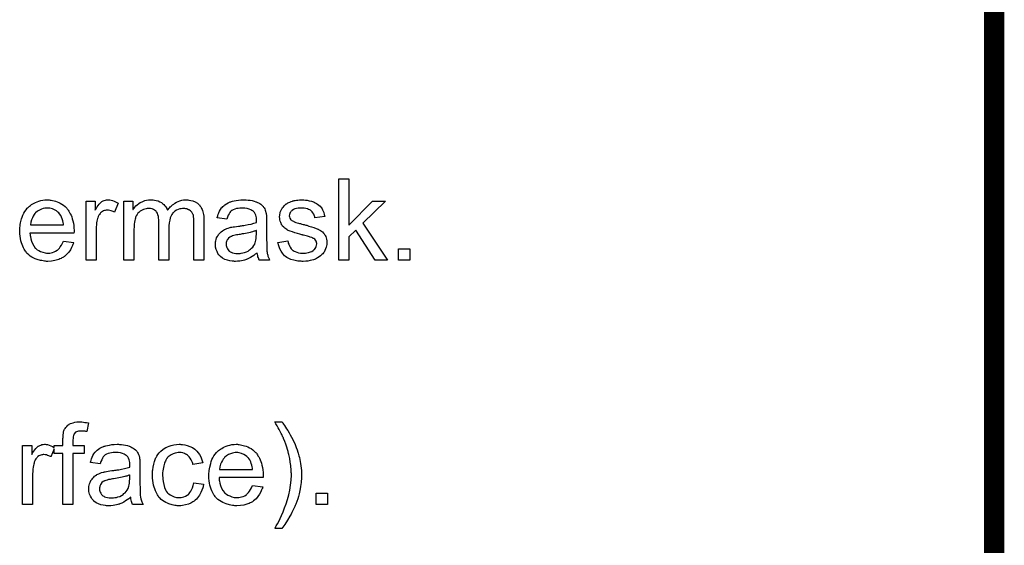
# Model space of a CAD drawing. Extents: x -1.5 to 9, y -3 to 5.
# Tile 364 of 368: x 8.04 to 9.01, y 2.521 to 3.039. Entities that reach past the tile are written whole.
import ezdxf

# ---------------------------------------------------------------- set-up
doc = ezdxf.new("R2010")
doc.units = 0
doc.layers.add('qfn16-30-34-a_mechanical_19', color=1, linetype='CONTINUOUS')

msp = doc.modelspace()

# ---------------------------------------------------------------- linework, layer by layer
at = {"layer": 'qfn16-30-34-a_mechanical_19', "color": 1, "const_width": 0.02}
msp.add_lwpolyline([(9, -0.173), (9, 4.427)], dxfattribs=at)
at = {"layer": 'qfn16-30-34-a_mechanical_19', "color": 1}
for points in [[(8.364254, 2.836823), (8.38751, 2.860542), (8.400353, 2.860542), (8.378022, 2.838906), (8.402551, 2.80246), (8.390402, 2.80246), (8.371081, 2.832079), (8.364254, 2.825485), (8.364254, 2.80246), (8.35442, 2.80246), (8.35442, 2.882525), (8.364254, 2.882525), (8.364254, 2.836823)], [(8.069104, 2.861699), (8.070029, 2.861583), (8.071186, 2.861352), (8.072459, 2.86112), (8.073963, 2.860773), (8.075351, 2.860426), (8.076971, 2.859847), (8.078475, 2.859269), (8.080095, 2.858459), (8.081715, 2.857534), (8.083335, 2.856492), (8.084839, 2.85522), (8.086227, 2.853831), (8.086343, 2.853715), (8.086574, 2.853484), (8.086921, 2.853021), (8.087384, 2.852327), (8.087963, 2.851517), (8.088541, 2.850591), (8.089235, 2.849434), (8.08993, 2.848046), (8.090624, 2.846542), (8.091318, 2.844922), (8.091896, 2.843071), (8.092475, 2.841104), (8.092938, 2.838906), (8.093285, 2.836592), (8.093516, 2.834162), (8.093632, 2.831501), (8.093632, 2.831385), (8.093632, 2.830923), (8.093632, 2.830113), (8.093516, 2.828956), (8.050129, 2.828956), (8.050129, 2.82884), (8.050129, 2.828493), (8.050244, 2.82803), (8.050244, 2.827336), (8.05036, 2.826526), (8.050592, 2.8256), (8.050939, 2.823518), (8.051633, 2.821204), (8.052558, 2.818658), (8.053831, 2.816344), (8.055451, 2.814262), (8.055567, 2.814262), (8.055682, 2.81403), (8.056377, 2.813452), (8.057418, 2.812642), (8.058806, 2.811832), (8.060657, 2.810906), (8.06274, 2.810097), (8.065054, 2.809518), (8.066327, 2.809402), (8.067715, 2.809287), (8.068641, 2.809287), (8.069682, 2.809402), (8.070955, 2.809634), (8.072343, 2.809981), (8.073963, 2.810444), (8.075467, 2.811138), (8.076971, 2.812063), (8.077087, 2.812179), (8.077665, 2.812642), (8.078359, 2.813336), (8.079169, 2.814262), (8.080095, 2.815534), (8.081136, 2.817154), (8.082178, 2.819005), (8.083103, 2.821204), (8.093285, 2.819931), (8.093285, 2.819815), (8.093169, 2.819584), (8.093053, 2.819121), (8.092822, 2.818427), (8.092475, 2.817733), (8.092128, 2.816807), (8.091202, 2.81484), (8.090045, 2.812642), (8.088425, 2.810328), (8.086574, 2.80813), (8.08426, 2.806047), (8.084145, 2.806047), (8.083913, 2.805816), (8.083566, 2.805584), (8.083103, 2.805237), (8.082409, 2.80489), (8.081715, 2.804543), (8.080789, 2.80408), (8.079748, 2.803617), (8.078591, 2.803155), (8.077434, 2.802692), (8.074541, 2.801997), (8.071302, 2.801419), (8.067715, 2.801188), (8.066442, 2.801188), (8.065632, 2.801303), (8.064591, 2.801419), (8.063319, 2.80165), (8.06193, 2.801882), (8.060426, 2.802113), (8.057186, 2.803039), (8.055451, 2.803733), (8.053831, 2.804427), (8.052096, 2.805353), (8.050476, 2.806394), (8.048972, 2.807551), (8.047468, 2.808939), (8.047352, 2.809055), (8.04712, 2.809287), (8.046773, 2.809749), (8.046311, 2.810444), (8.045732, 2.811253), (8.045154, 2.812179), (8.044459, 2.813336), (8.043765, 2.814609), (8.043071, 2.816113), (8.042377, 2.817733), (8.041798, 2.819584), (8.04122, 2.821551), (8.040757, 2.823633), (8.04041, 2.825947), (8.040178, 2.828377), (8.040063, 2.830923), (8.040063, 2.831038), (8.040063, 2.831617), (8.040063, 2.832311), (8.040178, 2.833352), (8.040294, 2.834625), (8.04041, 2.836013), (8.040641, 2.837633), (8.040988, 2.839253), (8.041914, 2.842955), (8.042493, 2.844807), (8.043187, 2.846773), (8.044112, 2.848625), (8.045154, 2.85036), (8.046311, 2.852096), (8.047583, 2.853715), (8.047699, 2.853831), (8.04793, 2.854062), (8.048393, 2.85441), (8.048972, 2.854988), (8.049666, 2.855567), (8.050592, 2.856261), (8.051633, 2.857071), (8.052905, 2.857765), (8.054178, 2.858575), (8.055682, 2.859269), (8.057302, 2.859963), (8.059038, 2.860542), (8.060889, 2.86112), (8.062856, 2.861467), (8.064938, 2.861699), (8.067137, 2.861814), (8.068294, 2.861814), (8.069104, 2.861699)], [(8.128805, 2.861699), (8.130077, 2.861467), (8.131582, 2.861005), (8.133201, 2.860426), (8.135052, 2.859616), (8.137019, 2.858575), (8.133433, 2.84955), (8.133317, 2.849666), (8.132854, 2.849897), (8.13216, 2.850244), (8.131234, 2.850591), (8.130193, 2.850939), (8.12892, 2.851286), (8.127648, 2.851517), (8.126375, 2.851633), (8.125797, 2.851633), (8.125218, 2.851517), (8.124408, 2.851401), (8.123598, 2.85117), (8.122557, 2.850823), (8.121516, 2.85036), (8.12059, 2.849666), (8.120474, 2.84955), (8.120127, 2.849319), (8.11978, 2.848856), (8.119202, 2.848278), (8.118623, 2.847468), (8.118045, 2.846542), (8.117466, 2.845501), (8.117003, 2.844228), (8.116888, 2.843997), (8.116772, 2.843302), (8.116541, 2.842261), (8.116193, 2.840873), (8.115846, 2.839137), (8.115615, 2.83717), (8.115499, 2.835088), (8.115383, 2.832774), (8.115383, 2.80246), (8.105549, 2.80246), (8.105549, 2.860542), (8.114458, 2.860542), (8.114458, 2.851749), (8.114574, 2.851864), (8.115036, 2.852674), (8.115615, 2.853715), (8.116541, 2.854988), (8.117466, 2.856261), (8.118507, 2.857649), (8.119549, 2.858806), (8.12059, 2.859732), (8.120706, 2.859847), (8.121053, 2.860079), (8.121747, 2.860426), (8.122441, 2.860773), (8.123367, 2.86112), (8.124524, 2.861467), (8.125681, 2.861699), (8.126953, 2.861814), (8.127763, 2.861814), (8.128805, 2.861699)], [(8.205051, 2.861699), (8.205861, 2.861699), (8.206671, 2.861583), (8.208638, 2.861236), (8.21072, 2.860657), (8.212919, 2.859732), (8.215117, 2.858575), (8.216968, 2.856955), (8.2172, 2.856724), (8.217662, 2.856029), (8.218472, 2.854988), (8.218819, 2.854178), (8.219282, 2.853368), (8.219745, 2.852327), (8.220092, 2.851286), (8.220555, 2.850129), (8.220902, 2.84874), (8.221133, 2.847352), (8.221365, 2.845732), (8.221596, 2.844112), (8.221596, 2.842261), (8.221596, 2.80246), (8.211762, 2.80246), (8.211762, 2.838906), (8.211762, 2.839021), (8.211762, 2.839137), (8.211762, 2.839831), (8.211762, 2.840873), (8.211646, 2.842145), (8.21153, 2.843534), (8.211415, 2.844922), (8.211183, 2.846311), (8.210836, 2.847352), (8.210836, 2.847468), (8.210605, 2.847815), (8.210373, 2.848278), (8.210026, 2.848856), (8.209563, 2.84955), (8.208985, 2.850244), (8.208291, 2.850939), (8.207365, 2.851633), (8.207249, 2.851749), (8.206902, 2.851864), (8.206439, 2.852096), (8.205629, 2.852443), (8.20482, 2.85279), (8.203778, 2.853021), (8.202737, 2.853137), (8.201464, 2.853253), (8.200886, 2.853253), (8.200423, 2.853137), (8.199266, 2.853021), (8.197878, 2.85279), (8.196258, 2.852211), (8.194522, 2.851517), (8.192787, 2.850476), (8.191167, 2.849087), (8.191051, 2.848856), (8.190588, 2.848278), (8.189894, 2.847352), (8.1892, 2.845963), (8.18839, 2.844112), (8.187812, 2.841914), (8.187349, 2.839253), (8.187118, 2.836129), (8.187118, 2.80246), (8.177283, 2.80246), (8.177283, 2.840063), (8.177283, 2.840178), (8.177283, 2.84041), (8.177283, 2.840641), (8.177283, 2.841104), (8.177167, 2.842377), (8.176936, 2.843765), (8.176704, 2.845385), (8.176242, 2.847005), (8.175663, 2.848509), (8.174853, 2.849897), (8.174738, 2.850013), (8.174391, 2.850476), (8.173812, 2.850939), (8.173002, 2.851633), (8.171961, 2.852211), (8.170572, 2.85279), (8.168953, 2.853137), (8.166986, 2.853253), (8.166292, 2.853253), (8.165482, 2.853137), (8.164556, 2.853021), (8.163399, 2.852674), (8.162011, 2.852327), (8.160738, 2.851749), (8.15935, 2.851054), (8.159234, 2.850939), (8.158771, 2.850591), (8.158193, 2.850129), (8.157383, 2.849434), (8.156573, 2.848509), (8.155763, 2.847352), (8.154953, 2.846079), (8.154259, 2.844575), (8.154143, 2.844344), (8.154027, 2.843765), (8.153796, 2.84284), (8.153449, 2.841567), (8.153102, 2.839831), (8.15287, 2.837749), (8.152755, 2.835319), (8.152639, 2.832542), (8.152639, 2.80246), (8.142804, 2.80246), (8.142804, 2.860542), (8.151598, 2.860542), (8.151598, 2.852211), (8.151713, 2.852443), (8.15206, 2.852905), (8.152755, 2.853715), (8.153565, 2.854641), (8.154606, 2.855798), (8.155878, 2.856955), (8.157267, 2.858112), (8.158887, 2.859153), (8.159118, 2.859269), (8.159697, 2.859616), (8.160622, 2.859963), (8.161895, 2.860542), (8.163399, 2.861005), (8.165135, 2.861352), (8.167101, 2.861699), (8.169184, 2.861814), (8.170225, 2.861814), (8.171498, 2.861699), (8.172886, 2.861467), (8.174622, 2.86112), (8.176357, 2.860657), (8.178093, 2.859963), (8.179713, 2.859038), (8.179944, 2.858922), (8.180407, 2.858575), (8.181101, 2.857996), (8.182027, 2.857071), (8.182952, 2.856029), (8.183994, 2.854757), (8.184919, 2.853253), (8.185613, 2.851517), (8.185729, 2.851633), (8.185961, 2.85198), (8.186308, 2.852443), (8.186886, 2.853137), (8.18758, 2.853947), (8.18839, 2.854757), (8.189316, 2.855682), (8.190473, 2.856724), (8.191745, 2.857649), (8.193018, 2.858575), (8.194522, 2.859385), (8.196142, 2.860195), (8.197878, 2.860889), (8.199729, 2.861352), (8.20158, 2.861699), (8.203663, 2.861814), (8.204472, 2.861814), (8.205051, 2.861699)], [(8.263248, 2.861699), (8.264984, 2.861583), (8.266951, 2.861352), (8.268917, 2.861005), (8.270884, 2.860542), (8.272736, 2.859963), (8.272967, 2.859847), (8.273545, 2.859616), (8.274355, 2.859269), (8.275397, 2.858806), (8.276554, 2.858112), (8.277711, 2.857418), (8.278752, 2.856492), (8.279677, 2.855567), (8.279793, 2.855451), (8.280025, 2.855104), (8.280372, 2.854525), (8.280835, 2.853831), (8.281413, 2.85279), (8.281876, 2.851749), (8.282339, 2.850476), (8.282686, 2.848972), (8.282686, 2.848856), (8.282801, 2.848509), (8.282917, 2.847815), (8.283033, 2.846889), (8.283033, 2.845616), (8.283148, 2.844112), (8.283264, 2.842145), (8.283264, 2.839947), (8.283264, 2.826757), (8.283264, 2.826642), (8.283264, 2.826179), (8.283264, 2.825485), (8.283264, 2.824559), (8.283264, 2.823518), (8.283264, 2.822245), (8.28338, 2.819468), (8.28338, 2.816576), (8.283496, 2.813683), (8.283611, 2.81241), (8.283611, 2.811253), (8.283727, 2.810212), (8.283843, 2.809402), (8.283843, 2.809287), (8.283958, 2.808824), (8.284074, 2.80813), (8.284421, 2.807204), (8.284653, 2.806163), (8.285115, 2.805006), (8.285694, 2.803733), (8.286272, 2.80246), (8.275975, 2.80246), (8.275859, 2.802576), (8.275744, 2.803039), (8.275512, 2.803617), (8.275165, 2.804543), (8.274818, 2.805584), (8.274587, 2.806857), (8.274355, 2.808245), (8.274124, 2.809749), (8.274008, 2.809749), (8.273892, 2.809518), (8.273198, 2.808939), (8.272157, 2.80813), (8.270769, 2.807088), (8.269033, 2.806047), (8.267298, 2.80489), (8.265446, 2.803849), (8.263479, 2.803039), (8.263248, 2.802923), (8.262554, 2.802807), (8.261513, 2.80246), (8.26024, 2.802113), (8.25862, 2.801766), (8.256769, 2.801535), (8.254686, 2.801303), (8.252604, 2.801188), (8.251678, 2.801188), (8.250984, 2.801303), (8.250174, 2.801303), (8.249248, 2.801419), (8.247166, 2.801766), (8.244852, 2.802345), (8.242306, 2.803155), (8.239992, 2.804311), (8.23791, 2.805816), (8.237678, 2.806047), (8.2371, 2.806626), (8.23629, 2.807667), (8.235364, 2.809055), (8.234439, 2.810791), (8.233629, 2.812758), (8.23305, 2.815187), (8.232935, 2.816344), (8.232819, 2.817733), (8.232819, 2.817964), (8.232819, 2.818427), (8.232935, 2.819237), (8.23305, 2.820278), (8.233282, 2.821551), (8.233629, 2.822823), (8.234092, 2.824212), (8.23467, 2.825485), (8.234786, 2.8256), (8.235017, 2.826063), (8.23548, 2.826757), (8.236059, 2.827567), (8.236753, 2.828493), (8.237678, 2.829418), (8.238604, 2.830344), (8.239761, 2.831154), (8.239877, 2.83127), (8.24034, 2.831501), (8.240918, 2.831964), (8.241844, 2.832427), (8.242885, 2.832889), (8.244158, 2.833468), (8.24543, 2.833931), (8.246934, 2.834394), (8.24705, 2.834394), (8.247513, 2.834509), (8.248207, 2.834741), (8.249133, 2.834856), (8.25029, 2.835088), (8.251794, 2.835319), (8.253529, 2.835666), (8.255612, 2.835898), (8.255728, 2.835898), (8.25619, 2.836013), (8.256769, 2.836013), (8.257579, 2.836129), (8.258504, 2.836245), (8.259661, 2.836476), (8.260934, 2.836592), (8.262323, 2.836823), (8.265099, 2.837402), (8.268108, 2.83798), (8.270769, 2.838674), (8.272041, 2.839021), (8.273198, 2.839369), (8.273198, 2.839484), (8.273198, 2.839716), (8.273314, 2.84041), (8.273314, 2.84122), (8.273314, 2.841683), (8.273314, 2.841914), (8.273314, 2.84203), (8.273314, 2.842145), (8.273314, 2.84284), (8.273198, 2.843997), (8.272967, 2.845269), (8.27262, 2.846658), (8.272041, 2.848046), (8.271347, 2.849319), (8.270422, 2.85036), (8.270306, 2.850476), (8.269727, 2.850939), (8.268802, 2.851401), (8.267645, 2.852096), (8.266025, 2.852674), (8.264174, 2.853253), (8.26186, 2.8536), (8.259199, 2.853715), (8.258042, 2.853715), (8.256885, 2.8536), (8.255265, 2.853368), (8.253645, 2.853137), (8.251909, 2.852674), (8.25029, 2.852096), (8.248901, 2.851286), (8.248786, 2.85117), (8.248323, 2.850823), (8.247744, 2.850244), (8.24705, 2.849319), (8.246356, 2.848162), (8.245546, 2.846658), (8.244852, 2.844807), (8.244158, 2.842724), (8.234555, 2.843997), (8.234555, 2.844112), (8.23467, 2.844228), (8.23467, 2.844575), (8.234786, 2.845038), (8.235133, 2.846079), (8.235596, 2.847583), (8.236174, 2.849087), (8.236869, 2.850707), (8.237794, 2.852327), (8.238835, 2.853831), (8.238951, 2.853947), (8.239414, 2.85441), (8.240108, 2.855104), (8.241034, 2.856029), (8.242306, 2.856955), (8.24381, 2.857881), (8.245546, 2.858922), (8.247513, 2.859732), (8.247629, 2.859732), (8.247744, 2.859847), (8.248091, 2.859963), (8.248554, 2.860079), (8.249711, 2.860426), (8.251331, 2.860773), (8.253182, 2.86112), (8.255496, 2.861467), (8.257926, 2.861699), (8.260703, 2.861814), (8.261975, 2.861814), (8.263248, 2.861699)], [(8.319825, 2.861699), (8.321561, 2.861583), (8.323412, 2.861352), (8.325379, 2.860889), (8.327462, 2.860426), (8.329428, 2.859732), (8.329544, 2.859732), (8.32966, 2.859616), (8.330238, 2.859385), (8.331164, 2.858922), (8.332321, 2.858343), (8.333594, 2.857534), (8.334866, 2.856608), (8.336023, 2.855567), (8.337065, 2.85441), (8.33718, 2.854294), (8.337412, 2.853831), (8.337875, 2.853021), (8.338453, 2.852096), (8.339032, 2.850707), (8.33961, 2.849203), (8.340073, 2.847468), (8.340536, 2.845501), (8.330933, 2.844228), (8.330933, 2.844459), (8.330817, 2.844922), (8.330585, 2.845732), (8.330238, 2.846773), (8.32966, 2.847815), (8.328966, 2.848972), (8.328156, 2.850129), (8.326999, 2.85117), (8.326883, 2.851286), (8.32642, 2.851517), (8.325726, 2.85198), (8.324685, 2.852443), (8.323528, 2.852905), (8.322024, 2.853368), (8.320173, 2.8536), (8.318206, 2.853715), (8.317049, 2.853715), (8.315892, 2.8536), (8.314388, 2.853484), (8.312883, 2.853137), (8.311264, 2.85279), (8.30976, 2.852211), (8.308487, 2.851401), (8.308371, 2.851286), (8.308024, 2.851054), (8.307561, 2.850591), (8.307098, 2.849897), (8.30652, 2.849203), (8.306057, 2.848278), (8.30571, 2.847236), (8.305594, 2.846195), (8.305594, 2.846079), (8.305594, 2.845848), (8.30571, 2.845501), (8.30571, 2.845038), (8.306057, 2.843881), (8.306751, 2.842724), (8.306867, 2.842608), (8.306983, 2.842492), (8.307214, 2.842145), (8.307677, 2.841798), (8.30814, 2.841451), (8.308834, 2.840988), (8.309644, 2.840641), (8.310569, 2.840178), (8.310685, 2.840178), (8.310916, 2.840063), (8.311379, 2.839947), (8.312189, 2.8396), (8.313346, 2.839253), (8.31485, 2.838906), (8.315776, 2.838559), (8.316817, 2.838327), (8.317974, 2.83798), (8.319247, 2.837633), (8.319363, 2.837633), (8.31971, 2.837517), (8.320288, 2.837402), (8.320982, 2.83717), (8.321792, 2.836939), (8.322834, 2.836707), (8.325032, 2.836013), (8.327462, 2.835319), (8.329891, 2.834509), (8.33209, 2.833699), (8.333015, 2.833352), (8.333825, 2.833005), (8.334057, 2.832889), (8.334519, 2.832658), (8.335213, 2.832311), (8.336255, 2.831732), (8.337296, 2.831038), (8.338337, 2.830113), (8.339379, 2.829071), (8.340304, 2.827914), (8.34042, 2.827799), (8.340651, 2.827336), (8.341114, 2.826642), (8.341577, 2.8256), (8.341924, 2.824328), (8.342387, 2.822939), (8.342618, 2.821319), (8.342734, 2.819468), (8.342734, 2.819237), (8.342734, 2.818658), (8.342618, 2.817733), (8.342387, 2.81646), (8.34204, 2.815072), (8.341461, 2.813568), (8.340767, 2.811832), (8.339842, 2.810212), (8.339726, 2.809981), (8.339263, 2.809518), (8.338684, 2.808708), (8.337759, 2.807782), (8.336486, 2.806741), (8.335098, 2.805584), (8.333478, 2.804543), (8.331511, 2.803502), (8.331395, 2.803502), (8.33128, 2.803386), (8.330585, 2.803155), (8.329428, 2.802807), (8.327924, 2.802345), (8.326073, 2.801882), (8.323991, 2.801535), (8.321792, 2.801303), (8.319247, 2.801188), (8.318206, 2.801188), (8.317396, 2.801303), (8.31647, 2.801303), (8.315313, 2.801419), (8.314156, 2.801535), (8.312883, 2.801766), (8.310107, 2.802345), (8.307214, 2.803155), (8.304437, 2.804311), (8.303165, 2.805006), (8.302008, 2.805816), (8.301892, 2.805931), (8.301776, 2.806047), (8.301082, 2.806741), (8.300041, 2.807782), (8.298884, 2.809402), (8.297611, 2.811369), (8.296338, 2.813683), (8.295297, 2.816576), (8.294487, 2.819815), (8.304206, 2.821319), (8.304206, 2.821204), (8.304206, 2.821088), (8.304437, 2.820394), (8.304669, 2.819237), (8.305131, 2.817964), (8.30571, 2.816576), (8.306404, 2.815072), (8.307445, 2.813568), (8.308718, 2.812295), (8.30895, 2.812179), (8.309412, 2.811832), (8.310338, 2.811369), (8.311495, 2.810791), (8.312999, 2.810212), (8.314735, 2.809749), (8.316817, 2.809402), (8.319247, 2.809287), (8.320404, 2.809287), (8.321561, 2.809402), (8.323065, 2.809634), (8.324685, 2.809981), (8.32642, 2.810444), (8.327924, 2.811022), (8.329313, 2.811948), (8.329428, 2.812063), (8.329891, 2.81241), (8.330354, 2.812989), (8.331048, 2.813799), (8.331627, 2.814724), (8.332205, 2.815881), (8.332552, 2.817039), (8.332668, 2.818427), (8.332668, 2.818543), (8.332668, 2.819005), (8.332552, 2.819584), (8.332321, 2.820394), (8.331974, 2.821204), (8.331395, 2.822014), (8.330701, 2.822939), (8.32966, 2.823633), (8.329544, 2.823749), (8.329197, 2.823865), (8.328619, 2.824212), (8.327693, 2.824559), (8.326305, 2.825022), (8.325495, 2.825369), (8.324569, 2.8256), (8.323528, 2.825947), (8.322371, 2.826294), (8.321098, 2.826642), (8.319594, 2.826989), (8.319478, 2.826989), (8.319131, 2.827104), (8.318553, 2.82722), (8.317859, 2.827452), (8.316933, 2.827683), (8.315892, 2.82803), (8.313693, 2.828608), (8.311148, 2.829418), (8.308718, 2.830113), (8.306404, 2.830923), (8.305363, 2.831385), (8.304553, 2.831732), (8.304322, 2.831848), (8.303859, 2.832079), (8.303165, 2.832542), (8.302239, 2.833121), (8.301198, 2.833931), (8.300156, 2.834856), (8.299115, 2.835898), (8.29819, 2.83717), (8.298074, 2.837286), (8.297842, 2.837749), (8.297495, 2.838559), (8.297148, 2.839484), (8.296801, 2.840641), (8.296454, 2.84203), (8.296223, 2.843418), (8.296107, 2.845038), (8.296107, 2.845269), (8.296107, 2.845732), (8.296223, 2.846426), (8.296338, 2.847468), (8.29657, 2.848509), (8.296801, 2.849782), (8.297264, 2.850939), (8.297842, 2.852211), (8.297958, 2.852327), (8.29819, 2.85279), (8.298537, 2.853368), (8.299115, 2.854178), (8.299809, 2.854988), (8.300619, 2.856029), (8.301545, 2.856955), (8.302702, 2.857765), (8.302817, 2.857881), (8.303165, 2.857996), (8.303627, 2.858343), (8.304322, 2.858691), (8.305247, 2.859153), (8.306289, 2.859616), (8.307561, 2.860079), (8.30895, 2.860542), (8.309181, 2.860657), (8.309644, 2.860773), (8.310454, 2.861005), (8.311495, 2.861236), (8.312768, 2.861467), (8.314156, 2.861583), (8.315776, 2.861814), (8.318553, 2.861814), (8.319825, 2.861699)], [(8.067252, 2.853715), (8.066558, 2.853715), (8.066095, 2.8536), (8.064823, 2.853484), (8.063319, 2.853137), (8.061467, 2.852558), (8.0595, 2.851749), (8.057649, 2.850591), (8.055798, 2.849087), (8.055567, 2.848856), (8.055104, 2.848278), (8.054294, 2.847236), (8.053484, 2.845848), (8.052558, 2.844228), (8.051748, 2.842145), (8.051054, 2.839716), (8.050707, 2.837055), (8.083219, 2.837055), (8.083219, 2.83717), (8.083219, 2.837402), (8.083103, 2.837749), (8.083103, 2.838212), (8.082872, 2.8396), (8.082525, 2.841104), (8.081946, 2.842955), (8.081368, 2.844691), (8.080442, 2.846426), (8.079401, 2.84793), (8.079401, 2.848046), (8.079169, 2.848162), (8.078591, 2.848856), (8.07755, 2.849782), (8.076161, 2.850823), (8.074426, 2.851864), (8.072343, 2.85279), (8.069913, 2.853484), (8.068641, 2.8536), (8.067252, 2.853715)], [(8.273314, 2.831617), (8.273198, 2.831617), (8.273083, 2.831501), (8.272736, 2.831385), (8.272273, 2.83127), (8.271694, 2.831038), (8.271, 2.830807), (8.27019, 2.830575), (8.269264, 2.830344), (8.268223, 2.829997), (8.266951, 2.829765), (8.265678, 2.829418), (8.264174, 2.829071), (8.262554, 2.828724), (8.260934, 2.828377), (8.259083, 2.828146), (8.257116, 2.827799), (8.256885, 2.827799), (8.25619, 2.827683), (8.255033, 2.827452), (8.253761, 2.82722), (8.252372, 2.826989), (8.250984, 2.826642), (8.249711, 2.826294), (8.248554, 2.825832), (8.248439, 2.825832), (8.248091, 2.8256), (8.247629, 2.825369), (8.247166, 2.825022), (8.245777, 2.824096), (8.24462, 2.822708), (8.24462, 2.822592), (8.244389, 2.822361), (8.244273, 2.821898), (8.244042, 2.821319), (8.24381, 2.820625), (8.243579, 2.819931), (8.243463, 2.819005), (8.243348, 2.81808), (8.243348, 2.817964), (8.243348, 2.817386), (8.243463, 2.816691), (8.243695, 2.815766), (8.244042, 2.814724), (8.24462, 2.813683), (8.245315, 2.812526), (8.24624, 2.811485), (8.246356, 2.811369), (8.246819, 2.811138), (8.247513, 2.810675), (8.248439, 2.810212), (8.249711, 2.809749), (8.251215, 2.809287), (8.252951, 2.809055), (8.255033, 2.808939), (8.255959, 2.808939), (8.257116, 2.809055), (8.258389, 2.809287), (8.260008, 2.809518), (8.261628, 2.809981), (8.263364, 2.810559), (8.265099, 2.811369), (8.265331, 2.811485), (8.265793, 2.811832), (8.266603, 2.81241), (8.267529, 2.81322), (8.26857, 2.814146), (8.269727, 2.815303), (8.270653, 2.816691), (8.271578, 2.818195), (8.271694, 2.818311), (8.27181, 2.818774), (8.272041, 2.819584), (8.272388, 2.820625), (8.272736, 2.822014), (8.272967, 2.823633), (8.273083, 2.8256), (8.273198, 2.827914), (8.273314, 2.831617)], [(8.424418, 2.80246), (8.413195, 2.80246), (8.413195, 2.813683), (8.424418, 2.813683), (8.424418, 2.80246)], [(8.101384, 2.642933), (8.102772, 2.642817), (8.104392, 2.642586), (8.106012, 2.642355), (8.107863, 2.642008), (8.106359, 2.633446), (8.106243, 2.633446), (8.105896, 2.633561), (8.105318, 2.633677), (8.104508, 2.633793), (8.103582, 2.633793), (8.102657, 2.633909), (8.100574, 2.634024), (8.09988, 2.634024), (8.09907, 2.633909), (8.098144, 2.633793), (8.097103, 2.633561), (8.096062, 2.633214), (8.095136, 2.632751), (8.094326, 2.632057), (8.09421, 2.631942), (8.094095, 2.63171), (8.093748, 2.631247), (8.0934, 2.630438), (8.093053, 2.629512), (8.092822, 2.628355), (8.092591, 2.626851), (8.092475, 2.625), (8.092475, 2.619677), (8.103698, 2.619677), (8.103698, 2.612041), (8.092475, 2.612041), (8.092475, 2.561596), (8.08264, 2.561596), (8.08264, 2.612041), (8.073963, 2.612041), (8.073963, 2.616546), (8.070839, 2.608686), (8.070723, 2.608802), (8.070261, 2.609033), (8.069566, 2.60938), (8.068641, 2.609727), (8.067599, 2.610074), (8.066327, 2.610421), (8.065054, 2.610653), (8.063781, 2.610769), (8.063203, 2.610769), (8.062624, 2.610653), (8.061814, 2.610537), (8.061005, 2.610306), (8.059963, 2.609959), (8.058922, 2.609496), (8.057996, 2.608802), (8.057881, 2.608686), (8.057533, 2.608454), (8.057186, 2.607992), (8.056608, 2.607413), (8.056029, 2.606603), (8.055451, 2.605678), (8.054872, 2.604636), (8.05441, 2.603364), (8.054294, 2.603132), (8.054178, 2.602438), (8.053947, 2.601397), (8.0536, 2.600008), (8.053253, 2.598273), (8.053021, 2.596306), (8.052905, 2.594223), (8.05279, 2.591909), (8.05279, 2.561596), (8.042955, 2.561596), (8.042955, 2.619677), (8.051864, 2.619677), (8.051864, 2.610884), (8.05198, 2.611), (8.052443, 2.61181), (8.053021, 2.612851), (8.053947, 2.614124), (8.054872, 2.615396), (8.055914, 2.616785), (8.056955, 2.617942), (8.057996, 2.618867), (8.058112, 2.618983), (8.058459, 2.619215), (8.059153, 2.619562), (8.059847, 2.619909), (8.060773, 2.620256), (8.06193, 2.620603), (8.063087, 2.620834), (8.06436, 2.62095), (8.06517, 2.62095), (8.066211, 2.620834), (8.067484, 2.620603), (8.068988, 2.62014), (8.070608, 2.619562), (8.072459, 2.618752), (8.073963, 2.617956), (8.073963, 2.619677), (8.08264, 2.619677), (8.08264, 2.625809), (8.08264, 2.625925), (8.08264, 2.626041), (8.08264, 2.626735), (8.082756, 2.627776), (8.082756, 2.629049), (8.082872, 2.630438), (8.083103, 2.631942), (8.083335, 2.63333), (8.083682, 2.634487), (8.083797, 2.634603), (8.083913, 2.635181), (8.08426, 2.635875), (8.084839, 2.636685), (8.085533, 2.637611), (8.086343, 2.638652), (8.087384, 2.639693), (8.088657, 2.640619), (8.088773, 2.640735), (8.089351, 2.640966), (8.090161, 2.641429), (8.091318, 2.641892), (8.092706, 2.642239), (8.094442, 2.642702), (8.096409, 2.642933), (8.098723, 2.643049), (8.100342, 2.643049), (8.101384, 2.642933)], [(8.298537, 2.642933), (8.298884, 2.64247), (8.299346, 2.64166), (8.300041, 2.640735), (8.300966, 2.639462), (8.301892, 2.637958), (8.302933, 2.636338), (8.30409, 2.634487), (8.305363, 2.632404), (8.30652, 2.630206), (8.307793, 2.628008), (8.309065, 2.625578), (8.311379, 2.620603), (8.312536, 2.617942), (8.313462, 2.615396), (8.313462, 2.615281), (8.313693, 2.614818), (8.313809, 2.61424), (8.314156, 2.613314), (8.314503, 2.612273), (8.31485, 2.611), (8.315197, 2.609496), (8.31566, 2.607876), (8.316007, 2.606025), (8.316354, 2.604058), (8.316701, 2.602091), (8.317049, 2.599893), (8.317511, 2.595265), (8.317743, 2.590521), (8.317743, 2.590405), (8.317743, 2.589827), (8.317743, 2.589017), (8.317627, 2.587976), (8.317627, 2.586703), (8.317396, 2.585083), (8.31728, 2.583348), (8.317049, 2.581381), (8.316701, 2.579298), (8.316354, 2.576984), (8.315313, 2.57224), (8.314735, 2.569695), (8.313925, 2.56715), (8.313115, 2.564488), (8.312074, 2.561943), (8.311958, 2.561827), (8.311842, 2.561365), (8.311495, 2.56067), (8.311032, 2.559629), (8.310569, 2.558472), (8.309875, 2.557084), (8.309065, 2.55558), (8.308255, 2.553844), (8.30733, 2.551993), (8.306289, 2.550142), (8.303975, 2.546092), (8.301313, 2.541927), (8.298421, 2.537993), (8.291363, 2.537993), (8.291363, 2.538109), (8.291595, 2.53834), (8.291826, 2.538687), (8.292057, 2.53915), (8.292405, 2.539844), (8.292867, 2.540539), (8.29333, 2.541464), (8.293909, 2.542506), (8.295181, 2.54482), (8.29657, 2.547712), (8.297958, 2.550836), (8.299578, 2.554423), (8.301082, 2.558241), (8.30247, 2.56229), (8.303859, 2.566687), (8.305131, 2.571199), (8.306173, 2.575827), (8.306983, 2.580686), (8.307445, 2.585546), (8.307677, 2.590521), (8.307677, 2.590637), (8.307677, 2.590984), (8.307677, 2.591562), (8.307677, 2.592256), (8.307561, 2.593182), (8.307561, 2.594339), (8.307445, 2.595496), (8.30733, 2.596885), (8.307214, 2.598389), (8.307098, 2.600008), (8.306636, 2.603364), (8.306057, 2.607066), (8.305247, 2.610884), (8.305247, 2.611), (8.305131, 2.611231), (8.305016, 2.611694), (8.3049, 2.612273), (8.304669, 2.612967), (8.304437, 2.613892), (8.303859, 2.615975), (8.303165, 2.618289), (8.302239, 2.62095), (8.301198, 2.623843), (8.300041, 2.626619), (8.300041, 2.626735), (8.299925, 2.626851), (8.299809, 2.627198), (8.299578, 2.627545), (8.299346, 2.628124), (8.298999, 2.628818), (8.298652, 2.629512), (8.29819, 2.630553), (8.297611, 2.631595), (8.297032, 2.632751), (8.296338, 2.63414), (8.295528, 2.635644), (8.294603, 2.637264), (8.293677, 2.638999), (8.29252, 2.640966), (8.291363, 2.643049), (8.298421, 2.643049), (8.298537, 2.642933)], [(8.138524, 2.620834), (8.140259, 2.620719), (8.142226, 2.620487), (8.144193, 2.62014), (8.14616, 2.619677), (8.148011, 2.619099), (8.148242, 2.618983), (8.148821, 2.618752), (8.149631, 2.618405), (8.150672, 2.617942), (8.151829, 2.617248), (8.152986, 2.616553), (8.154027, 2.615628), (8.154953, 2.614702), (8.155069, 2.614587), (8.1553, 2.61424), (8.155647, 2.613661), (8.15611, 2.612967), (8.156688, 2.611925), (8.157151, 2.610884), (8.157614, 2.609611), (8.157961, 2.608107), (8.157961, 2.607992), (8.158077, 2.607645), (8.158193, 2.60695), (8.158308, 2.606025), (8.158308, 2.604752), (8.158424, 2.603248), (8.15854, 2.601281), (8.15854, 2.599083), (8.15854, 2.585893), (8.15854, 2.585777), (8.15854, 2.585314), (8.15854, 2.58462), (8.15854, 2.583695), (8.15854, 2.582653), (8.15854, 2.581381), (8.158655, 2.578604), (8.158655, 2.575711), (8.158771, 2.572819), (8.158887, 2.571546), (8.158887, 2.570389), (8.159002, 2.569348), (8.159118, 2.568538), (8.159118, 2.568422), (8.159234, 2.567959), (8.15935, 2.567265), (8.159697, 2.56634), (8.159928, 2.565298), (8.160391, 2.564141), (8.160969, 2.562869), (8.161548, 2.561596), (8.151251, 2.561596), (8.151135, 2.561712), (8.151019, 2.562175), (8.150788, 2.562753), (8.150441, 2.563679), (8.150093, 2.56472), (8.149862, 2.565993), (8.149631, 2.567381), (8.149399, 2.568885), (8.149284, 2.568885), (8.149168, 2.568654), (8.148474, 2.568075), (8.147432, 2.567265), (8.146044, 2.566224), (8.144309, 2.565183), (8.142573, 2.564026), (8.140722, 2.562984), (8.138755, 2.562175), (8.138524, 2.562059), (8.137829, 2.561943), (8.136788, 2.561596), (8.135515, 2.561249), (8.133895, 2.560902), (8.132044, 2.56067), (8.129962, 2.560439), (8.127879, 2.560323), (8.126953, 2.560323), (8.126259, 2.560439), (8.125449, 2.560439), (8.124524, 2.560555), (8.122441, 2.560902), (8.120127, 2.56148), (8.117582, 2.56229), (8.115268, 2.563447), (8.113185, 2.564951), (8.112954, 2.565183), (8.112375, 2.565761), (8.111565, 2.566802), (8.11064, 2.568191), (8.109714, 2.569926), (8.108904, 2.571893), (8.108326, 2.574323), (8.10821, 2.57548), (8.108094, 2.576868), (8.108094, 2.5771), (8.108094, 2.577563), (8.10821, 2.578372), (8.108326, 2.579414), (8.108557, 2.580686), (8.108904, 2.581959), (8.109367, 2.583348), (8.109946, 2.58462), (8.110061, 2.584736), (8.110293, 2.585199), (8.110756, 2.585893), (8.111334, 2.586703), (8.112028, 2.587628), (8.112954, 2.588554), (8.113879, 2.58948), (8.115036, 2.59029), (8.115152, 2.590405), (8.115615, 2.590637), (8.116193, 2.591099), (8.117119, 2.591562), (8.11816, 2.592025), (8.119433, 2.592604), (8.120706, 2.593066), (8.12221, 2.593529), (8.122325, 2.593529), (8.122788, 2.593645), (8.123483, 2.593876), (8.124408, 2.593992), (8.125565, 2.594223), (8.127069, 2.594455), (8.128805, 2.594802), (8.130887, 2.595033), (8.131003, 2.595033), (8.131466, 2.595149), (8.132044, 2.595149), (8.132854, 2.595265), (8.13378, 2.59538), (8.134937, 2.595612), (8.136209, 2.595727), (8.137598, 2.595959), (8.140375, 2.596537), (8.143383, 2.597116), (8.146044, 2.59781), (8.147317, 2.598157), (8.148474, 2.598504), (8.148474, 2.59862), (8.148474, 2.598851), (8.148589, 2.599546), (8.148589, 2.600356), (8.148589, 2.600818), (8.148589, 2.60105), (8.148589, 2.601165), (8.148589, 2.601281), (8.148589, 2.601975), (8.148474, 2.603132), (8.148242, 2.604405), (8.147895, 2.605793), (8.147317, 2.607182), (8.146623, 2.608454), (8.145697, 2.609496), (8.145581, 2.609611), (8.145003, 2.610074), (8.144077, 2.610537), (8.14292, 2.611231), (8.1413, 2.61181), (8.139449, 2.612388), (8.137135, 2.612735), (8.134474, 2.612851), (8.133317, 2.612851), (8.13216, 2.612735), (8.13054, 2.612504), (8.12892, 2.612273), (8.127185, 2.61181), (8.125565, 2.611231), (8.124177, 2.610421), (8.124061, 2.610306), (8.123598, 2.609959), (8.12302, 2.60938), (8.122325, 2.608454), (8.121631, 2.607298), (8.120821, 2.605793), (8.120127, 2.603942), (8.119433, 2.60186), (8.10983, 2.603132), (8.10983, 2.603248), (8.109946, 2.603364), (8.109946, 2.603711), (8.110061, 2.604174), (8.110408, 2.605215), (8.110871, 2.606719), (8.11145, 2.608223), (8.112144, 2.609843), (8.113069, 2.611463), (8.114111, 2.612967), (8.114226, 2.613082), (8.114689, 2.613545), (8.115383, 2.61424), (8.116309, 2.615165), (8.117582, 2.616091), (8.119086, 2.617016), (8.120821, 2.618058), (8.122788, 2.618867), (8.122904, 2.618867), (8.12302, 2.618983), (8.123367, 2.619099), (8.12383, 2.619215), (8.124987, 2.619562), (8.126606, 2.619909), (8.128458, 2.620256), (8.130772, 2.620603), (8.133201, 2.620834), (8.135978, 2.62095), (8.137251, 2.62095), (8.138524, 2.620834)], [(8.198803, 2.620834), (8.199497, 2.620834), (8.200423, 2.620719), (8.202621, 2.620372), (8.205051, 2.619793), (8.207596, 2.618867), (8.210142, 2.617711), (8.212572, 2.616091), (8.212687, 2.616091), (8.212803, 2.615859), (8.213497, 2.615165), (8.214538, 2.614124), (8.215811, 2.61262), (8.217084, 2.610769), (8.218356, 2.608454), (8.219513, 2.605793), (8.220323, 2.602669), (8.21072, 2.601165), (8.21072, 2.601281), (8.210605, 2.601397), (8.210489, 2.602091), (8.210142, 2.603132), (8.209563, 2.604405), (8.208985, 2.605793), (8.208059, 2.607298), (8.207018, 2.608686), (8.205861, 2.609843), (8.205745, 2.609959), (8.205282, 2.610306), (8.204472, 2.610769), (8.203547, 2.611347), (8.202274, 2.611925), (8.200886, 2.612388), (8.199266, 2.612735), (8.197531, 2.612851), (8.196836, 2.612851), (8.196258, 2.612735), (8.194985, 2.61262), (8.19325, 2.612157), (8.191398, 2.611578), (8.189316, 2.610653), (8.187349, 2.609264), (8.186423, 2.608454), (8.185498, 2.607529), (8.185498, 2.607413), (8.185266, 2.607298), (8.185035, 2.60695), (8.184803, 2.606488), (8.184456, 2.605909), (8.183994, 2.605215), (8.183646, 2.604405), (8.183184, 2.603479), (8.182721, 2.602322), (8.182374, 2.60105), (8.181911, 2.599661), (8.181564, 2.598157), (8.181333, 2.596537), (8.181101, 2.594686), (8.18087, 2.592719), (8.18087, 2.590637), (8.18087, 2.590521), (8.18087, 2.590174), (8.18087, 2.58948), (8.180985, 2.588785), (8.180985, 2.587744), (8.181101, 2.586703), (8.181448, 2.584157), (8.181911, 2.581381), (8.182721, 2.578488), (8.183762, 2.575943), (8.184456, 2.57467), (8.185266, 2.573629), (8.185498, 2.573397), (8.186076, 2.572819), (8.187118, 2.572009), (8.18839, 2.571083), (8.190126, 2.570042), (8.192093, 2.569232), (8.194407, 2.568654), (8.195679, 2.568538), (8.196952, 2.568422), (8.197183, 2.568422), (8.197878, 2.568538), (8.199035, 2.568654), (8.200307, 2.568885), (8.201811, 2.569232), (8.203431, 2.569926), (8.205051, 2.570736), (8.206555, 2.571893), (8.206787, 2.572009), (8.207134, 2.572588), (8.207828, 2.573397), (8.208638, 2.57467), (8.209448, 2.576174), (8.210373, 2.578025), (8.211067, 2.580339), (8.21153, 2.582885), (8.221249, 2.581612), (8.221249, 2.581496), (8.221133, 2.581149), (8.221018, 2.580686), (8.220902, 2.579992), (8.220671, 2.579067), (8.220439, 2.578141), (8.219629, 2.575827), (8.218588, 2.573397), (8.217084, 2.570736), (8.215233, 2.568191), (8.214191, 2.567034), (8.213034, 2.565877), (8.212919, 2.565761), (8.212687, 2.565646), (8.21234, 2.565414), (8.211877, 2.565067), (8.211299, 2.564604), (8.210489, 2.564141), (8.209563, 2.563679), (8.208638, 2.5631), (8.206324, 2.562059), (8.203547, 2.561249), (8.200539, 2.560555), (8.198803, 2.560439), (8.197068, 2.560323), (8.195911, 2.560323), (8.195101, 2.560439), (8.194059, 2.560555), (8.192903, 2.560786), (8.19163, 2.561017), (8.190241, 2.561249), (8.187118, 2.562175), (8.185613, 2.562869), (8.183994, 2.563563), (8.182374, 2.564488), (8.18087, 2.56553), (8.179366, 2.566687), (8.177977, 2.568075), (8.177861, 2.568191), (8.17763, 2.568422), (8.177283, 2.568885), (8.17682, 2.569464), (8.176357, 2.570273), (8.175663, 2.571315), (8.175085, 2.572472), (8.174391, 2.573744), (8.173696, 2.575249), (8.173118, 2.576984), (8.172424, 2.57872), (8.171961, 2.580802), (8.171498, 2.582885), (8.171151, 2.585314), (8.170919, 2.587744), (8.170804, 2.590405), (8.170804, 2.590521), (8.170804, 2.590868), (8.170804, 2.591331), (8.170804, 2.592025), (8.170919, 2.592835), (8.170919, 2.593761), (8.171035, 2.594802), (8.171151, 2.595959), (8.171498, 2.598504), (8.172077, 2.601281), (8.172771, 2.604058), (8.173812, 2.606835), (8.173812, 2.60695), (8.173928, 2.607182), (8.174159, 2.607529), (8.174391, 2.607992), (8.175085, 2.609264), (8.176126, 2.610769), (8.177514, 2.612504), (8.179134, 2.61424), (8.181101, 2.615975), (8.183299, 2.617363), (8.183415, 2.617363), (8.183646, 2.617479), (8.183994, 2.617711), (8.184456, 2.617942), (8.185035, 2.618173), (8.185729, 2.61852), (8.187465, 2.619215), (8.189431, 2.619793), (8.191861, 2.620372), (8.194407, 2.620834), (8.197183, 2.62095), (8.198109, 2.62095), (8.198803, 2.620834)], [(8.25538, 2.620834), (8.256306, 2.620719), (8.257463, 2.620487), (8.258736, 2.620256), (8.26024, 2.619909), (8.261628, 2.619562), (8.263248, 2.618983), (8.264752, 2.618405), (8.266372, 2.617595), (8.267992, 2.616669), (8.269612, 2.615628), (8.271116, 2.614355), (8.272504, 2.612967), (8.27262, 2.612851), (8.272851, 2.61262), (8.273198, 2.612157), (8.273661, 2.611463), (8.27424, 2.610653), (8.274818, 2.609727), (8.275512, 2.60857), (8.276207, 2.607182), (8.276901, 2.605678), (8.277595, 2.604058), (8.278173, 2.602207), (8.278752, 2.60024), (8.279215, 2.598041), (8.279562, 2.595727), (8.279793, 2.593298), (8.279909, 2.590637), (8.279909, 2.590521), (8.279909, 2.590058), (8.279909, 2.589248), (8.279793, 2.588091), (8.236406, 2.588091), (8.236406, 2.587976), (8.236406, 2.587628), (8.236521, 2.587166), (8.236521, 2.586472), (8.236637, 2.585662), (8.236869, 2.584736), (8.237216, 2.582653), (8.23791, 2.580339), (8.238835, 2.577794), (8.240108, 2.57548), (8.241728, 2.573397), (8.241844, 2.573397), (8.241959, 2.573166), (8.242654, 2.572588), (8.243695, 2.571778), (8.245083, 2.570968), (8.246934, 2.570042), (8.249017, 2.569232), (8.251331, 2.568654), (8.252604, 2.568538), (8.253992, 2.568422), (8.254918, 2.568422), (8.255959, 2.568538), (8.257232, 2.568769), (8.25862, 2.569117), (8.26024, 2.569579), (8.261744, 2.570273), (8.263248, 2.571199), (8.263364, 2.571315), (8.263942, 2.571778), (8.264637, 2.572472), (8.265446, 2.573397), (8.266372, 2.57467), (8.267413, 2.57629), (8.268455, 2.578141), (8.26938, 2.580339), (8.279562, 2.579067), (8.279562, 2.578951), (8.279446, 2.57872), (8.27933, 2.578257), (8.279099, 2.577563), (8.278752, 2.576868), (8.278405, 2.575943), (8.277479, 2.573976), (8.276322, 2.571778), (8.274702, 2.569464), (8.272851, 2.567265), (8.270537, 2.565183), (8.270422, 2.565183), (8.27019, 2.564951), (8.269843, 2.56472), (8.26938, 2.564373), (8.268686, 2.564026), (8.267992, 2.563679), (8.267066, 2.563216), (8.266025, 2.562753), (8.264868, 2.56229), (8.263711, 2.561827), (8.260818, 2.561133), (8.257579, 2.560555), (8.253992, 2.560323), (8.252719, 2.560323), (8.251909, 2.560439), (8.250868, 2.560555), (8.249595, 2.560786), (8.248207, 2.561017), (8.246703, 2.561249), (8.243463, 2.562175), (8.241728, 2.562869), (8.240108, 2.563563), (8.238373, 2.564488), (8.236753, 2.56553), (8.235249, 2.566687), (8.233745, 2.568075), (8.233629, 2.568191), (8.233397, 2.568422), (8.23305, 2.568885), (8.232588, 2.569579), (8.232009, 2.570389), (8.231431, 2.571315), (8.230736, 2.572472), (8.230042, 2.573744), (8.229348, 2.575249), (8.228654, 2.576868), (8.228075, 2.57872), (8.227497, 2.580686), (8.227034, 2.582769), (8.226687, 2.585083), (8.226456, 2.587513), (8.22634, 2.590058), (8.22634, 2.590174), (8.22634, 2.590752), (8.22634, 2.591447), (8.226456, 2.592488), (8.226571, 2.593761), (8.226687, 2.595149), (8.226918, 2.596769), (8.227265, 2.598389), (8.228191, 2.602091), (8.22877, 2.603942), (8.229464, 2.605909), (8.230389, 2.60776), (8.231431, 2.609496), (8.232588, 2.611231), (8.23386, 2.612851), (8.233976, 2.612967), (8.234207, 2.613198), (8.23467, 2.613545), (8.235249, 2.614124), (8.235943, 2.614702), (8.236869, 2.615396), (8.23791, 2.616206), (8.239183, 2.616901), (8.240455, 2.617711), (8.241959, 2.618405), (8.243579, 2.619099), (8.245315, 2.619677), (8.247166, 2.620256), (8.249133, 2.620603), (8.251215, 2.620834), (8.253414, 2.62095), (8.254571, 2.62095), (8.25538, 2.620834)], [(8.253529, 2.612851), (8.252835, 2.612851), (8.252372, 2.612735), (8.2511, 2.61262), (8.249595, 2.612273), (8.247744, 2.611694), (8.245777, 2.610884), (8.243926, 2.609727), (8.242075, 2.608223), (8.241844, 2.607992), (8.241381, 2.607413), (8.240571, 2.606372), (8.239761, 2.604983), (8.238835, 2.603364), (8.238025, 2.601281), (8.237331, 2.598851), (8.236984, 2.59619), (8.269496, 2.59619), (8.269496, 2.596306), (8.269496, 2.596537), (8.26938, 2.596885), (8.26938, 2.597347), (8.269149, 2.598736), (8.268802, 2.60024), (8.268223, 2.602091), (8.267645, 2.603827), (8.266719, 2.605562), (8.265678, 2.607066), (8.265678, 2.607182), (8.265446, 2.607298), (8.264868, 2.607992), (8.263827, 2.608917), (8.262438, 2.609959), (8.260703, 2.611), (8.25862, 2.611925), (8.25619, 2.61262), (8.254918, 2.612735), (8.253529, 2.612851)], [(8.148589, 2.590752), (8.148474, 2.590752), (8.148358, 2.590637), (8.148011, 2.590521), (8.147548, 2.590405), (8.14697, 2.590174), (8.146275, 2.589943), (8.145466, 2.589711), (8.14454, 2.58948), (8.143499, 2.589133), (8.142226, 2.588901), (8.140953, 2.588554), (8.139449, 2.588207), (8.137829, 2.58786), (8.136209, 2.587513), (8.134358, 2.587281), (8.132391, 2.586934), (8.13216, 2.586934), (8.131466, 2.586819), (8.130309, 2.586587), (8.129036, 2.586356), (8.127648, 2.586124), (8.126259, 2.585777), (8.124987, 2.58543), (8.12383, 2.584967), (8.123714, 2.584967), (8.123367, 2.584736), (8.122904, 2.584505), (8.122441, 2.584157), (8.121053, 2.583232), (8.119896, 2.581843), (8.119896, 2.581728), (8.119664, 2.581496), (8.119549, 2.581034), (8.119317, 2.580455), (8.119086, 2.579761), (8.118855, 2.579067), (8.118739, 2.578141), (8.118623, 2.577215), (8.118623, 2.5771), (8.118623, 2.576521), (8.118739, 2.575827), (8.11897, 2.574901), (8.119317, 2.57386), (8.119896, 2.572819), (8.12059, 2.571662), (8.121516, 2.570621), (8.121631, 2.570505), (8.122094, 2.570273), (8.122788, 2.569811), (8.123714, 2.569348), (8.124987, 2.568885), (8.126491, 2.568422), (8.128226, 2.568191), (8.130309, 2.568075), (8.131234, 2.568075), (8.132391, 2.568191), (8.133664, 2.568422), (8.135284, 2.568654), (8.136904, 2.569117), (8.138639, 2.569695), (8.140375, 2.570505), (8.140606, 2.570621), (8.141069, 2.570968), (8.141879, 2.571546), (8.142804, 2.572356), (8.143846, 2.573282), (8.145003, 2.574439), (8.145928, 2.575827), (8.146854, 2.577331), (8.14697, 2.577447), (8.147085, 2.57791), (8.147317, 2.57872), (8.147664, 2.579761), (8.148011, 2.581149), (8.148242, 2.582769), (8.148358, 2.584736), (8.148474, 2.58705), (8.148589, 2.590752)], [(8.343197, 2.561596), (8.331974, 2.561596), (8.331974, 2.572819), (8.343197, 2.572819), (8.343197, 2.561596)]]:
    msp.add_lwpolyline(points, dxfattribs=at)

doc.saveas('drawing.dxf')
